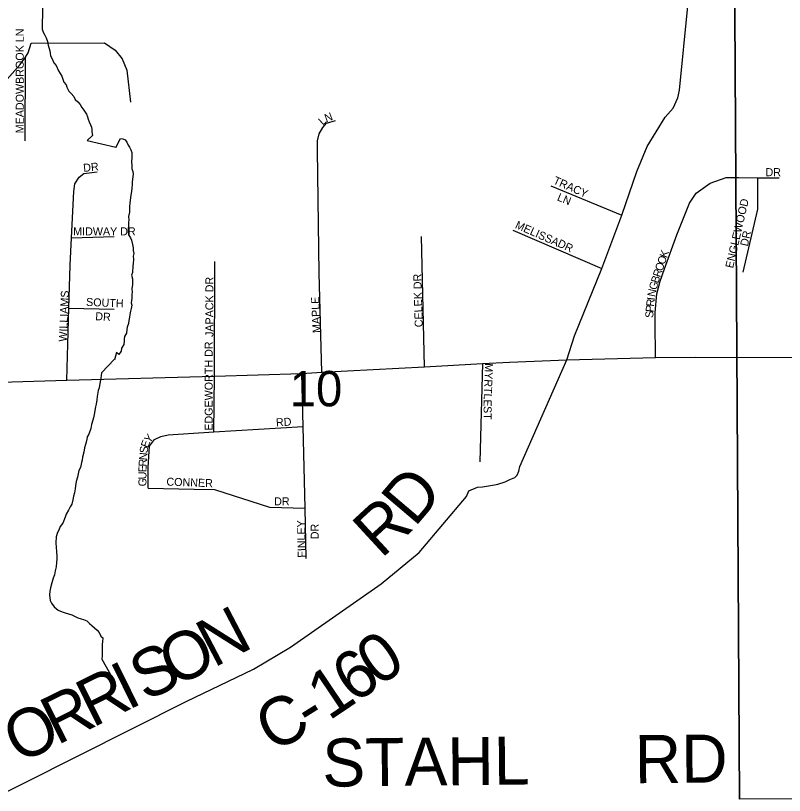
# Model space of a CAD drawing. Extents: x 1588073 to 2013523, y 1090242 to 1357120.
# Drawn here: x 1796119 to 1800917, y 1207738 to 1212606 of the extents above; entities that cross this region are included whole.
import ezdxf

# ---------------------------------------------------------------- set-up
doc = ezdxf.new("R2010")
doc.units = 0
for name, color, linetype in [('GM_X_County_Road', 7, 'Continuous'), ('GM_X_County_Road_Text', 7, 'Continuous'), ('GM_X_Minor_River', 7, 'Continuous'), ('GM_X_Section', 7, 'Continuous'), ('GM_X_Section_Text', 7, 'Continuous'), ('GM_X_Township_Road', 7, 'Continuous'), ('GM_X_Township_Road_Text', 7, 'Continuous'), ('GM_X_Township_Subdivision', 7, 'Continuous'), ('GM_X_Township_Subdivision_Text', 7, 'Continuous')]:
    doc.layers.add(name, color=color, linetype=linetype)

msp = doc.modelspace()

# ---------------------------------------------------------------- linework, layer by layer
at = {"layer": 'GM_X_County_Road'}
for points in [[(1799559, 1210457), (1799607.6, 1210606.6), (1799777.7, 1211027.6), (1799903.3, 1211360.7), (1799996.9, 1211633.2), (1800061.5, 1211788.7), (1800172.7, 1211971.4), (1800223.7, 1212028.7), (1800252.8, 1212092.4), (1800263.6, 1212140.4), (1800314.1, 1212665), (1800393, 1213203.3), (1800520.6, 1213538.2), (1800679.9, 1213970.9), (1800850.9, 1214387.3)], [(1795332.9, 1207348.8), (1795830.3, 1207643.7), (1797183.4, 1208323.2), (1797603.6, 1208525), (1797834.4, 1208663.8), (1798400, 1209057.8), (1798637.7, 1209254.5), (1798934, 1209604.7), (1798948.5, 1209638.6), (1799001, 1209661.8), (1799033.1, 1209663.3), (1799107.5, 1209676.1), (1799129.6, 1209681.8), (1799173.9, 1209695.1), (1799204.3, 1209710.7), (1799234.5, 1209722.2), (1799248.8, 1209738), (1799259.2, 1209761.9), (1799265.7, 1209791.9), (1799559, 1210457)]]:
    msp.add_lwpolyline(points, dxfattribs=at)
at = {"layer": 'GM_X_Minor_River'}
for points in [[(1796287, 1212652.1), (1796285.7, 1212521.8), (1796291.5, 1212501.7), (1796301.3, 1212483.6), (1796309.2, 1212467.5), (1796319, 1212445.3), (1796322.8, 1212421.2), (1796332.4, 1212385.1), (1796334.3, 1212371), (1796338.1, 1212354.9), (1796348, 1212336.8), (1796357.7, 1212310.7), (1796371.6, 1212294.5), (1796387.3, 1212260.3), (1796407, 1212228), (1796420.7, 1212189.8), (1796434.6, 1212173.6), (1796438.4, 1212159.5), (1796452.2, 1212135.3), (1796466.1, 1212119.2), (1796482, 1212101), (1796491.8, 1212082.8), (1796507.7, 1212068.7), (1796521.5, 1212050.5), (1796533.4, 1212032.3), (1796545.3, 1212016.2), (1796561, 1211989.9), (1796568.9, 1211973.8), (1796572.8, 1211959.8), (1796578.6, 1211943.7), (1796586.4, 1211923.6), (1796592.3, 1211909.5), (1796594.2, 1211895.4), (1796596, 1211879.4), (1796599.8, 1211857.3), (1796565.5, 1211826.2)], [(1796565.5, 1211826.2), (1796745.5, 1211783.8)], [(1796745.5, 1211782.8), (1796774.9, 1211839.1), (1796788.9, 1211836.9), (1796802.8, 1211830.6), (1796812.5, 1211816.4), (1796822.1, 1211798.1), (1796829.8, 1211784), (1796839.4, 1211767.8), (1796845.1, 1211751.6), (1796844.3, 1211713.6), (1796842, 1211699.6), (1796845.3, 1211663.5), (1796845, 1211649.5), (1796850.6, 1211633.3), (1796852.3, 1211617.3), (1796851.9, 1211599.3), (1796847.2, 1211567.3), (1796846.9, 1211551.3), (1796844.5, 1211531.3), (1796842, 1211507.3), (1796837.6, 1211485.4), (1796834.9, 1211453.4), (1796832.5, 1211435.4), (1796830.1, 1211413.5), (1796829.4, 1211379.4), (1796824.8, 1211351.5), (1796826.4, 1211331.4), (1796824, 1211315.4), (1796822.7, 1211253.4), (1796824.4, 1211237.3), (1796836, 1211219.1), (1796841.7, 1211204.9), (1796849.1, 1211176.8), (1796852.7, 1211156.7), (1796852.3, 1211138.6), (1796857.9, 1211120.5), (1796853.6, 1211104.6), (1796855.2, 1211082.5), (1796852.7, 1211058.5), (1796850.4, 1211044.6), (1796849.5, 1211002.5), (1796843.1, 1210984.6), (1796848.7, 1210962.5), (1796847.9, 1210926.4), (1796845.4, 1210900.5), (1796847, 1210880.4), (1796844.7, 1210866.4), (1796844.2, 1210842.4), (1796841.9, 1210828.4), (1796841.5, 1210812.4), (1796845.2, 1210798.3), (1796840.8, 1210778.4), (1796836.5, 1210760.5), (1796832, 1210740.5), (1796829.7, 1210722.5), (1796825.3, 1210702.6), (1796822.9, 1210684.6), (1796816.4, 1210660.7), (1796814.1, 1210646.8), (1796811.6, 1210622.8), (1796799.2, 1210603), (1796796.9, 1210589), (1796796.6, 1210575), (1796794.2, 1210553), (1796779.7, 1210529.3), (1796777.3, 1210511.3), (1796762.9, 1210489.6), (1796749.1, 1210501.8), (1796736.2, 1210457.6)], [(1796736.3, 1210461), (1796655.2, 1210375.5), (1796650.9, 1210343.5), (1796646.6, 1210321.5), (1796640.2, 1210281.5), (1796634, 1210265.5), (1796627.6, 1210227.5), (1796625.4, 1210207.5), (1796621.2, 1210179.4), (1796619, 1210163.4), (1796610.5, 1210115.4), (1796606.3, 1210095.4), (1796602.1, 1210081.4), (1796593.8, 1210053.4), (1796589.6, 1210029.4), (1796577.2, 1209993.5), (1796567, 1209975.5), (1796564.9, 1209961.5), (1796560.7, 1209943.5), (1796556.5, 1209929.5), (1796550.3, 1209907.6), (1796546, 1209881.6), (1796537.7, 1209849.6), (1796535.5, 1209831.5), (1796531.3, 1209815.5), (1796525, 1209785.6), (1796514.8, 1209765.6), (1796506.4, 1209725.6), (1796498.1, 1209697.6), (1796493.8, 1209669.6), (1796491.6, 1209651.6), (1796487.3, 1209627.6), (1796481.1, 1209605.6), (1796476.9, 1209583.6), (1796470.6, 1209555.6), (1796460.4, 1209539.7), (1796450.2, 1209517.7), (1796435.9, 1209493.8), (1796427.7, 1209475.8), (1796413.3, 1209437.9), (1796397, 1209416), (1796388.8, 1209394.1), (1796380.6, 1209378.1), (1796372.3, 1209352.1), (1796369.9, 1209314.1), (1796371.7, 1209286), (1796375.4, 1209259.9), (1796377.1, 1209229.8), (1796376.9, 1209211.8), (1796374.7, 1209193.8), (1796372.5, 1209165.7), (1796366.2, 1209139.8), (1796361.9, 1209115.7), (1796353.7, 1209093.8), (1796345.4, 1209065.8), (1796337.1, 1209033.8), (1796332.9, 1209013.8), (1796330.6, 1208989.8), (1796334.3, 1208953.7), (1796344.1, 1208937.5), (1796359.9, 1208915.3), (1796385.8, 1208895.1), (1796409.7, 1208884.8), (1796427.7, 1208878.6), (1796449.7, 1208870.4), (1796469.7, 1208864.2), (1796487.6, 1208856), (1796507.6, 1208845.7), (1796527.6, 1208839.5), (1796543.6, 1208835.4), (1796563.5, 1208827.2), (1796581.4, 1208810.9), (1796595.3, 1208798.8), (1796611.2, 1208784.6), (1796629.1, 1208768.4), (1796641, 1208754.2), (1796650.8, 1208732.1), (1796664.7, 1208721.9), (1796662.5, 1208695.9), (1796660.3, 1208681.9), (1796659.6, 1208609.8), (1796657.4, 1208587.7), (1796722.4, 1208474.9)]]:
    msp.add_lwpolyline(points, dxfattribs=at)
at = {"layer": 'GM_X_Section'}
msp.add_lwpolyline([(1806128.5, 1213321.2), (1805939.8, 1207725.3), (1800636.8, 1207714), (1800603.4, 1213325.3)], close=True, dxfattribs=at)
msp.add_lwpolyline([(1800603.4, 1213325.3), (1800636.8, 1207714)], dxfattribs=at)
at = {"layer": 'GM_X_Township_Road'}
msp.add_lwpolyline([(1795379, 1210300.3), (1795773, 1210311.1), (1795801.4, 1210311.9), (1796027.3, 1210318.1), (1796438.9, 1210329.4), (1797360.4, 1210354.7), (1797906.7, 1210372.5), (1798030.5, 1210379.2), (1798670.3, 1210413.9), (1799034, 1210433.6), (1799202, 1210442.7), (1799559, 1210457), (1800112.1, 1210471.8), (1800365.1, 1210474.2), (1801257.1, 1210470.6), (1801934.6, 1210465.2)], dxfattribs=at)
at = {"layer": 'GM_X_Township_Subdivision'}
for points in [[(1795811.7, 1211530.5), (1795818.4, 1211758.7), (1795829, 1211895.2), (1795849.5, 1211987.5), (1795889.9, 1212045.6), (1796049.1, 1212189.6), (1796148, 1212299.7), (1796180.3, 1212347.2), (1796198.5, 1212373.9), (1796216.8, 1212434.1), (1796674.4, 1212435.4), (1796741.1, 1212389.7), (1796783.4, 1212336.8), (1796814.1, 1212266.3), (1796837.4, 1212064.9)], [(1796179.9, 1211824.4), (1796180.3, 1212347.2)], [(1798030.5, 1210379.2), (1798014.2, 1210999.1), (1798002.5, 1211765.4), (1798003.4, 1211823.6), (1798014.2, 1211867.5), (1798036.8, 1211907.2), (1798059.3, 1211934.9), (1798115.7, 1211952.1)], [(1796438.9, 1210329.4), (1796451.8, 1210779.9), (1796459.4, 1211048.2), (1796468.4, 1211218.7), (1796483.6, 1211507.8), (1796489.8, 1211556), (1796516.1, 1211598.1), (1796544.3, 1211620.1), (1796628.7, 1211629.9)], [(1800112.1, 1210471.8), (1800112.1, 1210542.5), (1800110.8, 1210626.4), (1800110.8, 1210752), (1800121.3, 1210869.9), (1800142.3, 1210948.5), (1800168.4, 1211025.7), (1800247, 1211237.3), (1800295.4, 1211363), (1800324.2, 1211435), (1800367.4, 1211496.6), (1800453.8, 1211560.8), (1800553.3, 1211594.8), (1800631.8, 1211594.8), (1800751.2, 1211592.9), (1800885.4, 1211592.2)], [(1800659.9, 1211004.4), (1800750.6, 1211397.1), (1800751.2, 1211592.9)], [(1799458.7, 1211544.1), (1799903.3, 1211360.7)], [(1799222.2, 1211266.8), (1799777.7, 1211027.6)], [(1796468.4, 1211218.7), (1796735.4, 1211226.4)], [(1798670.3, 1210413.9), (1798653.4, 1211227.5)], [(1797360.4, 1210354.7), (1797361.9, 1211071.7)], [(1796451.8, 1210779.9), (1796734.9, 1210772.6)], [(1799034, 1210433.6), (1799017.6, 1209820)], [(1797933.5, 1209217.6), (1797926.2, 1209530.8), (1797914.4, 1210040.5), (1797906.7, 1210372.5)], [(1797355.9, 1210006.6), (1797360.4, 1210354.7)], [(1796946.3, 1209656.5), (1796946.4, 1209786.9), (1796954.5, 1209917.1), (1796985.2, 1209958.7), (1797026.1, 1209977.8), (1797071.9, 1209989.4), (1797355.9, 1210006.6), (1797914.4, 1210040.5)], [(1796946.3, 1209656.5), (1797232.8, 1209649.9), (1797361.1, 1209647.9), (1797704.1, 1209538.1), (1797926.2, 1209530.8)]]:
    msp.add_lwpolyline(points, dxfattribs=at)

# ---------------------------------------------------------------- texts
at = {"layer": 'GM_X_County_Road_Text'}
for s, rotation, p in [('D', 49.628, (1798609.4, 1209406.8)), ('R', 42.6577, (1798401.1, 1209211.6)), ('N', 27.6219, (1797355.1, 1208531.7)), ('O', 26.2951, (1797111.7, 1208411.3)), ('0', 34.8625, (1798384.2, 1208412)), ('S', 26.2739, (1796930.1, 1208321.6)), ('6', 34.6788, (1798231.4, 1208306.3)), ('I', 26.2788, (1796819.6, 1208267.1)), ('R', 26.2765, (1796598.7, 1208158)), ('1', 33.8883, (1798074.2, 1208200.7)), ('R', 26.2753, (1796377.7, 1208048.9)), ('C', 27.5688, (1797720.5, 1208002.6)), ('O', 26.2771, (1796141, 1207932.1)), ('-', 32.167, (1797961.7, 1208129.7))]:
    msp.add_text(s, height=300, rotation=rotation, dxfattribs=at).set_placement(p)
at = {"layer": 'GM_X_Section_Text'}
msp.add_text('10', height=221, rotation=0, dxfattribs=at).set_placement((1797829.6, 1210166.7))
at = {"layer": 'GM_X_Township_Road_Text'}
for s, rotation, p in [('STAHL', 0.639, (1798035.1, 1207791.9)), ('RD', 0.4936, (1799984.6, 1207813.8))]:
    msp.add_text(s, height=300, rotation=rotation, dxfattribs=at).set_placement(p)
at = {"layer": 'GM_X_Township_Subdivision_Text'}
for s, rotation, p in [('MEADOWBROOK LN', 90, (1796170.2, 1211871.4)), ('N', 20.4154, (1798058.2, 1211939.9)), ('L', 41.7821, (1798036.1, 1211919)), ('DR', 6.0066, (1796543.9, 1211630)), ('DR', 0, (1800799.6, 1211603.6)), ('TRACY', 336.1638, (1799470.2, 1211558.8)), ('LN', 337.6225, (1799494.8, 1211453.8)), ('ENGLEWOOD', 77.0532, (1800596.5, 1211025.8)), ('MELISSA', 336.0362, (1799232.7, 1211281.6)), ('MIDWAY DR', 0, (1796478.8, 1211234)), ('DR', 77.466, (1800689, 1211162.7)), ('DR', 334.798, (1799496.8, 1211167.1)), ('K', 70.8255, (1800183.6, 1211089.7)), ('O', 70.8255, (1800169.1, 1211048.1)), ('O', 70.8255, (1800154.7, 1211006.6)), ('R', 70.9008, (1800141.7, 1210969.2)), ('JAPACK DR', 90, (1797353.8, 1210599.8)), ('CELEK DR', 91.6837, (1798660.6, 1210661.2)), ('B', 72.8437, (1800130.2, 1210931.8)), ('G', 74.8982, (1800118.8, 1210889.7)), ('WILLIAMS', 87.5118, (1796438.6, 1210569.4)), ('N', 78.5357, (1800110.3, 1210847.4)), ('SOUTH', 357.5095, (1796558.4, 1210794)), ('MAPLE', 92.4354, (1798022.8, 1210625.8)), ('R', 83.5512, (1800103.4, 1210787.4)), ('I', 83.2084, (1800107.8, 1210826.7)), ('DR', 356.9833, (1796615.6, 1210704.7)), ('S', 88.7157, (1800099.4, 1210718.3)), ('P', 84.6374, (1800100.1, 1210752.6)), ('EDGEWORTH DR', 90, (1797349.4, 1210014.6)), ('MYRTLE', 267.9915, (1799049, 1210436.7)), ('ST', 270, (1799040.2, 1210168.6)), ('RD', 3.011, (1797745.5, 1210041.6)), ('Y', 50.2854, (1796955.7, 1209933.1)), ('E', 69.4519, (1796945.5, 1209904)), ('S', 84.39, (1796942.8, 1209872.3)), ('R', 86.7925, (1796936.4, 1209789.5)), ('N', 84.484, (1796938.6, 1209828.5)), ('E', 89.0438, (1796935.9, 1209754.8)), ('U', 89.9563, (1796935.8, 1209711)), ('G', 89.9563, (1796935.8, 1209667)), ('CONNER', 357.9896, (1797060, 1209672)), ('DR', 0, (1797732.8, 1209548.8)), ('FINLEY', 91.1685, (1797930.4, 1209222.4)), ('DR', 90, (1798010.9, 1209337))]:
    msp.add_text(s, height=50, rotation=rotation, dxfattribs=at).set_placement(p)

doc.saveas('drawing.dxf')
